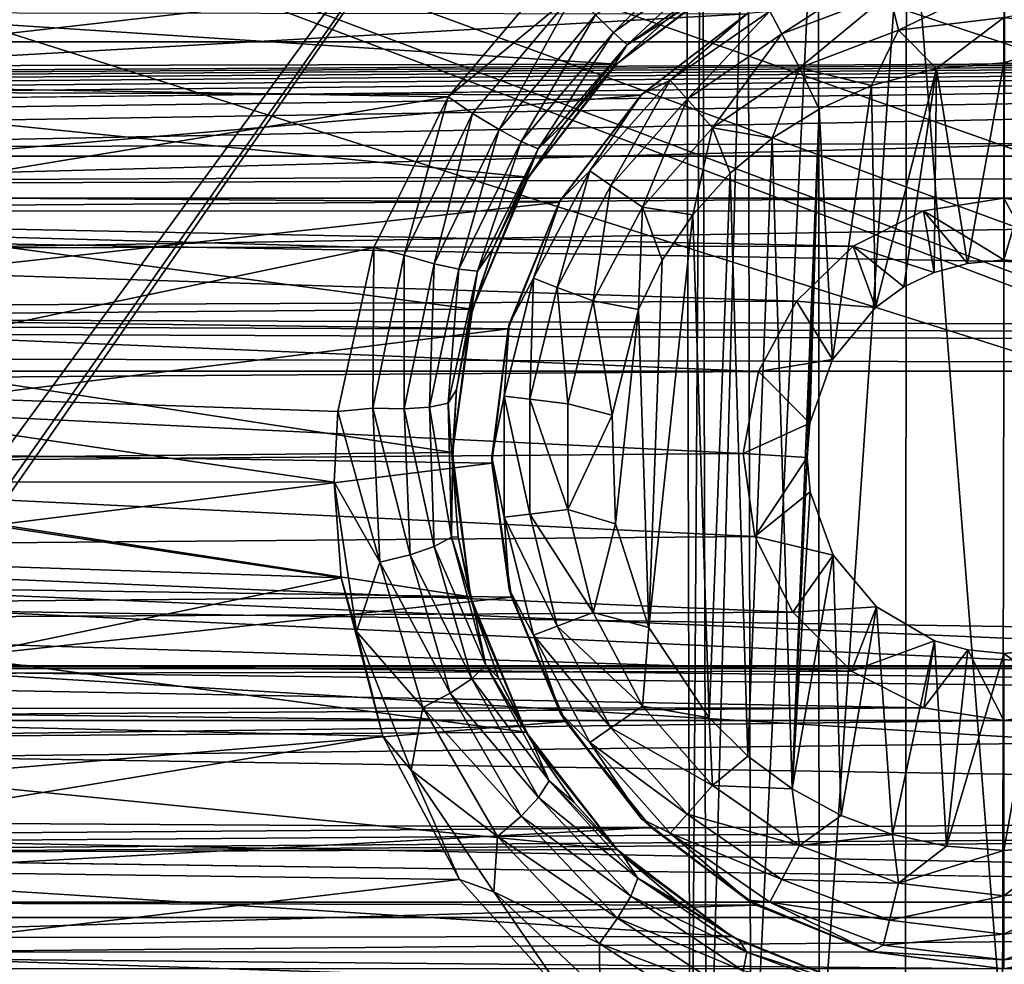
# Model space of a CAD drawing. Header units: metres. Extents: x -95 to 103, y -12 to 12.
# Tile 325 of 520: x -26.7 to -24.2, y -3.67 to -1.27. Entities that reach past the tile are written whole.
import ezdxf

# ---------------------------------------------------------------- set-up
doc = ezdxf.new("R2010")
doc.units = ezdxf.units.M
doc.layers.add('solid_P74500', color=7, linetype='CONTINUOUS')
doc.layers.add('solid_P74500_01', color=7, linetype='CONTINUOUS')

msp = doc.modelspace()

# ---------------------------------------------------------------- linework, layer by layer
at = {"layer": 'solid_P74500'}
for points in [[(-21.509121, -2.955877, 0.5), (-37.956421, 3.255723, 0.5), (-37.956421, 2.251903, 0.5)], [(-22.5, -1.545012, 0.5), (-22.5, 1.545012, 0.5), (-37.956421, 3.255723, 0.5)], [(-22.454512, -1.91126, 0.5), (-22.5, -1.545012, 0.5), (-37.956421, 3.255723, 0.5)], [(-22.322382, -2.252624, 0.5), (-22.454512, -1.91126, 0.5), (-37.956421, 3.255723, 0.5)], [(-22.111977, -2.551388, 0.5), (-22.322382, -2.252624, 0.5), (-37.956421, 3.255723, 0.5)], [(-21.835627, -2.790458, 0.5), (-22.111977, -2.551388, 0.5), (-37.956421, 3.255723, 0.5)], [(-21.509121, -2.955877, 0.5), (-21.835627, -2.790458, 0.5), (-37.956421, 3.255723, 0.5)], [(-21.509121, -2.955877, 0.5), (-37.956421, 2.251903, 0.5), (-37.956421, -2.251903, 0.5)], [(-94.018356, -1.947775, 12.347315), (89.300003, 0, 12.5), (-94.018356, 0, 12.5)], [(-25.006725, 0, -1.8), (-24.994944, -4.65, -1.8), (-28.55798, -5.118156, -1.8)], [(-25.006725, 0, -1.8), (-28.55798, -5.118156, -1.8), (-28.445156, -4.898603, -1.8)], [(-25.006725, 0, -1.8), (-28.445156, -4.898603, -1.8), (-28.405056, -4.65, -1.8)], [(-28.393276, 0, -1.8), (-25.006725, 0, -1.8), (-28.405056, -4.65, -1.8)], [(-24.965685, -0.253508, -1.8), (-24.994944, -4.65, -1.8), (-25.006725, 0, -1.8)], [(-24.965685, -0.253508, -1.8), (-24.954844, -4.401396, -1.8), (-24.994944, -4.65, -1.8)], [(-24.965685, -0.253508, -1.8), (-24.849257, -0.477996, -1.8), (-24.954844, -4.401396, -1.8)], [(-90.699997, -1.617044, 10.880484), (-13, -1.617046, 10.880494), (-13, -0.3, 10.995909)], [(-90.699997, -1.617044, 10.880484), (-13, -0.3, 10.995909), (-90.699997, -0.3, 10.995909)], [(-24.849257, -0.477996, -1.8), (-24.84202, -4.181844, -1.8), (-24.954844, -4.401396, -1.8)], [(-24.849257, -0.477996, -1.8), (-24.670538, -0.654936, -1.8), (-24.84202, -4.181844, -1.8)], [(-15, -0.5, -8.68562), (-85.675003, -1.327031, -8.597901), (-14.325, -1.326951, -8.597916)], [(-15, -0.5, -8.68562), (-85, -0.5, -8.68562), (-85.675003, -1.327031, -8.597901)], [(-24.670538, -0.654936, -1.8), (-24.668255, -4.007948, -1.8), (-24.84202, -4.181844, -1.8)], [(-24.670538, -0.654936, -1.8), (-24.446598, -0.767877, -1.8), (-24.668255, -4.007948, -1.8)], [(-8.2, -2.162539, 9.147798), (-90.699997, -2.162539, 9.147798), (-90.699997, -0.726812, 9.37156)], [(-8.2, -2.162539, 9.147798), (-90.699997, -0.726812, 9.37156), (-8.2, -0.726812, 9.37156)], [(-24.446598, -0.767877, -1.8), (-24.449167, -3.895406, -1.8), (-24.668255, -4.007948, -1.8)], [(-24.446598, -0.767877, -1.8), (-24.203108, -3.855084, -1.8), (-24.449167, -3.895406, -1.8)], [(-24.446598, -0.767877, -1.8), (-24.196846, -0.806697, -1.8), (-24.203108, -3.855084, -1.8)], [(-24.196846, -0.806697, -1.8), (-23.957003, -3.893337, -1.8), (-24.203108, -3.855084, -1.8)], [(-25.190903, -1.303362, -12.332295), (-25.236435, -1.258709, -12.39299), (-24.927807, -1.03776, -12.412992)], [(-24.895933, -1.092912, -12.352216), (-25.190903, -1.303362, -12.332295), (-24.927807, -1.03776, -12.412992)], [(-25.155926, -1.334144, -12.24754), (-25.190903, -1.303362, -12.332295), (-24.895933, -1.092912, -12.352216)], [(-24.871531, -1.132362, -12.267344), (-25.155926, -1.334144, -12.24754), (-24.895933, -1.092912, -12.352216)], [(-25.339701, -1.146616, -12.4473), (-27.814667, -1.429255, -12.41802), (-28.085049, -1.123883, -12.449373)], [(-25.339701, -1.146616, -12.4473), (-25.610275, -1.466333, -12.413697), (-27.814667, -1.429255, -12.41802)], [(-25.290995, -1.202149, -12.432616), (-25.610275, -1.466333, -12.413697), (-25.339701, -1.146616, -12.4473)], [(-24.871531, -1.132362, -12.267344), (-25.058298, -1.27396, -12.155999), (-25.155926, -1.334144, -12.24754)], [(-24.871531, -1.132362, -12.267344), (-24.905514, -1.170764, -12.165951), (-25.058298, -1.27396, -12.155999)], [(-24.79357, -1.249048, -12.814588), (-24.505667, -1.139861, -12.814588), (-24.763344, -1.306637, -12.912048)], [(-24.505667, -1.139861, -12.814588), (-24.490103, -1.203009, -12.912048), (-24.763344, -1.306637, -12.912048)], [(-25.182714, -1.38336, -11.416493), (-24.89571, -1.165409, -11.440796), (-28.498343, -1.168839, -11.440447)], [(-25.182714, -1.38336, -11.416493), (-28.498343, -1.168839, -11.440447), (-28.210138, -1.390416, -11.415636)], [(-24.905514, -1.170764, -12.165951), (-24.89571, -1.165409, -11.440796), (-25.182714, -1.38336, -11.416493)], [(-25.058298, -1.27396, -12.155999), (-24.905514, -1.170764, -12.165951), (-25.182714, -1.38336, -11.416493)], [(-24.490103, -1.203009, -12.912048), (-24.200001, -1.167785, -12.912048), (-24.466791, -1.297589, -12.977164)], [(-24.466791, -1.297589, -12.977164), (-24.200001, -1.167785, -12.912048), (-24.200001, -1.265195, -12.977164)], [(-25.290995, -1.202149, -12.432616), (-25.548603, -1.508744, -12.398873), (-25.610275, -1.466333, -12.413697)], [(-25.48122, -1.549275, -12.359361), (-25.548603, -1.508744, -12.398873), (-25.290995, -1.202149, -12.432616)], [(-25.236435, -1.258709, -12.39299), (-25.48122, -1.549275, -12.359361), (-25.290995, -1.202149, -12.432616)], [(-24.763344, -1.306637, -12.912048), (-24.490103, -1.203009, -12.912048), (-24.718075, -1.392889, -12.977164)], [(-24.490103, -1.203009, -12.912048), (-24.466791, -1.297589, -12.977164), (-24.718075, -1.392889, -12.977164)], [(-23.909899, -1.203009, -12.912048), (-23.93321, -1.297589, -12.977164), (-24.200001, -1.265195, -12.977164)], [(-25.046976, -1.423962, -12.814588), (-24.79357, -1.249048, -12.814588), (-25.003847, -1.472644, -12.912048)], [(-24.85, -1.254167, -12.7), (-24.79357, -1.249048, -12.814588), (-25.046976, -1.423962, -12.814588)], [(-24.79357, -1.249048, -12.814588), (-24.763344, -1.306637, -12.912048), (-25.003847, -1.472644, -12.912048)], [(-24.852089, -1.25561, -9.820053), (-28.291304, -1.450814, -9.793117), (-28.557013, -1.250405, -9.820717)], [(-24.852089, -1.25561, -9.820053), (-25.120081, -1.462097, -9.791439), (-28.291304, -1.450814, -9.793117)], [(-25.425049, -1.579799, -12.298841), (-25.48122, -1.549275, -12.359361), (-25.236435, -1.258709, -12.39299)], [(-25.190903, -1.303362, -12.332295), (-25.425049, -1.579799, -12.298841), (-25.236435, -1.258709, -12.39299)], [(-25.195925, -1.396061, -12.142079), (-25.058298, -1.27396, -12.155999), (-25.182714, -1.38336, -11.416493)], [(-25.155926, -1.334144, -12.24754), (-25.058298, -1.27396, -12.155999), (-25.195925, -1.396061, -12.142079)], [(-25.119238, -1.460761, -12.7), (-25.120081, -1.462097, -9.791439), (-24.852089, -1.25561, -9.820053)], [(-25.119238, -1.460761, -12.7), (-24.852089, -1.25561, -9.820053), (-24.85, -1.254167, -12.7)], [(-25.119238, -1.460761, -12.7), (-24.85, -1.254167, -12.7), (-25.046976, -1.423962, -12.814588)], [(-24.466791, -1.297589, -12.977164), (-24.200001, -1.265195, -12.977164), (-24.370331, -1.394617, -13)], [(-24.200001, -1.265195, -12.977164), (-24.200001, -1.38, -13), (-24.370331, -1.394617, -13)], [(-24.200001, -1.265195, -12.977164), (-23.93321, -1.297589, -12.977164), (-24.200001, -1.38, -13)], [(-24.718075, -1.392889, -12.977164), (-24.466791, -1.297589, -12.977164), (-24.535685, -1.438026, -13)], [(-24.466791, -1.297589, -12.977164), (-24.370331, -1.394617, -13), (-24.535685, -1.438026, -13)], [(-23.93321, -1.297589, -12.977164), (-24.054956, -1.39136, -13), (-24.200001, -1.38, -13)], [(-25.381987, -1.598689, -12.214334), (-25.425049, -1.579799, -12.298841), (-25.190903, -1.303362, -12.332295)], [(-25.155926, -1.334144, -12.24754), (-25.381987, -1.598689, -12.214334), (-25.190903, -1.303362, -12.332295)], [(-25.003847, -1.472644, -12.912048), (-24.763344, -1.306637, -12.912048), (-24.939253, -1.545556, -12.977164)], [(-24.763344, -1.306637, -12.912048), (-24.718075, -1.392889, -12.977164), (-24.939253, -1.545556, -12.977164)], [(-84.199997, -1.723817, -8.527512), (-14.325, -1.326951, -8.597916), (-85.675003, -1.327031, -8.597901)], [(-84.199997, -1.723817, -8.527512), (-79.199997, -1.723817, -8.527512), (-14.325, -1.326951, -8.597916)], [(-79.199997, -1.723817, -8.527512), (-74.199997, -1.723817, -8.527512), (-14.325, -1.326951, -8.597916)], [(-74.199997, -1.723817, -8.527512), (-69.199997, -1.723817, -8.527512), (-14.325, -1.326951, -8.597916)], [(-69.199997, -1.723817, -8.527512), (-64.199997, -1.723817, -8.527512), (-14.325, -1.326951, -8.597916)], [(-64.199997, -1.723817, -8.527512), (-59.200001, -1.723817, -8.527512), (-14.325, -1.326951, -8.597916)], [(-59.200001, -1.723817, -8.527512), (-54.200001, -1.723817, -8.527512), (-14.325, -1.326951, -8.597916)], [(-54.200001, -1.723817, -8.527512), (-49.200001, -1.723817, -8.527512), (-14.325, -1.326951, -8.597916)], [(-49.200001, -1.723817, -8.527512), (-44.200001, -1.723817, -8.527512), (-14.325, -1.326951, -8.597916)], [(-44.200001, -1.723817, -8.527512), (-39.200001, -1.723817, -8.527512), (-14.325, -1.326951, -8.597916)], [(-39.200001, -1.723817, -8.527512), (-34.200001, -1.723817, -8.527512), (-14.325, -1.326951, -8.597916)], [(-34.200001, -1.723817, -8.527512), (-29.200001, -1.723817, -8.527512), (-14.325, -1.326951, -8.597916)], [(-24.200001, -1.723817, -8.527512), (-14.325, -1.326951, -8.597916), (-29.200001, -1.723817, -8.527512)], [(-25.155926, -1.334144, -12.24754), (-25.316141, -1.534879, -12.124618), (-25.381987, -1.598689, -12.214334)], [(-25.155926, -1.334144, -12.24754), (-25.195925, -1.396061, -12.142079), (-25.316141, -1.534879, -12.124618)], [(-24.200001, -1.723817, -8.527512), (-19.200001, -1.723817, -8.527512), (-14.325, -1.326951, -8.597916)], [(-25.406647, -1.6701, -11.378082), (-25.182714, -1.38336, -11.416493), (-28.210138, -1.390416, -11.415636)], [(-25.406647, -1.6701, -11.378082), (-28.210138, -1.390416, -11.415636), (-27.986534, -1.68181, -11.376358)], [(-25.195925, -1.396061, -12.142079), (-25.182714, -1.38336, -11.416493), (-25.406647, -1.6701, -11.378082)], [(-25.316141, -1.534879, -12.124618), (-25.195925, -1.396061, -12.142079), (-25.406647, -1.6701, -11.378082)], [(-24.939253, -1.545556, -12.977164), (-24.718075, -1.392889, -12.977164), (-24.788027, -1.571459, -13)], [(-24.718075, -1.392889, -12.977164), (-24.668499, -1.497416, -13), (-24.788027, -1.571459, -13)], [(-24.718075, -1.392889, -12.977164), (-24.535685, -1.438026, -13), (-24.668499, -1.497416, -13)], [(-24.535685, -1.438026, -13), (-24.370331, -1.394617, -13), (-24.525322, -2.000879, -13)], [(-24.370331, -1.394617, -13), (-24.453802, -1.949256, -13), (-24.525322, -2.000879, -13)], [(-24.370331, -1.394617, -13), (-24.376312, -1.912484, -13), (-24.453802, -1.949256, -13)], [(-24.370331, -1.394617, -13), (-24.291828, -1.889518, -13), (-24.376312, -1.912484, -13)], [(-24.370331, -1.394617, -13), (-24.200001, -1.38, -13), (-24.291828, -1.889518, -13)], [(-24.200001, -1.38, -13), (-24.200001, -1.88, -13), (-24.291828, -1.889518, -13)], [(-24.200001, -1.38, -13), (-24.054956, -1.39136, -13), (-24.200001, -1.88, -13)], [(-24.054956, -1.39136, -13), (-24.108688, -1.889473, -13), (-24.200001, -1.88, -13)], [(-25.25116, -1.654437, -12.814588), (-25.046976, -1.423962, -12.814588), (-25.197634, -1.691383, -12.912048)], [(-25.119238, -1.460761, -12.7), (-25.046976, -1.423962, -12.814588), (-25.25116, -1.654437, -12.814588)], [(-25.046976, -1.423962, -12.814588), (-25.003847, -1.472644, -12.912048), (-25.197634, -1.691383, -12.912048)], [(-25.610275, -1.466333, -12.413697), (-27.619183, -1.798082, -12.37), (-27.814667, -1.429255, -12.41802)], [(-24.668499, -1.497416, -13), (-24.535685, -1.438026, -13), (-24.634665, -2.133235, -13)], [(-24.535685, -1.438026, -13), (-24.525322, -2.000879, -13), (-24.634665, -2.133235, -13)], [(-25.120081, -1.462097, -9.791439), (-28.083183, -1.714678, -9.750379), (-28.291304, -1.450814, -9.793117)], [(-25.120081, -1.462097, -9.791439), (-25.328276, -1.734278, -9.746911), (-28.083183, -1.714678, -9.750379)], [(-25.610275, -1.466333, -12.413697), (-25.799236, -1.848754, -12.362529), (-27.619183, -1.798082, -12.37)], [(-25.722137, -1.868475, -12.348531), (-25.799236, -1.848754, -12.362529), (-25.610275, -1.466333, -12.413697)], [(-25.548603, -1.508744, -12.398873), (-25.722137, -1.868475, -12.348531), (-25.610275, -1.466333, -12.413697)], [(-25.325832, -1.73, -12.7), (-25.328276, -1.734278, -9.746911), (-25.120081, -1.462097, -9.791439)], [(-25.325832, -1.73, -12.7), (-25.120081, -1.462097, -9.791439), (-25.119238, -1.460761, -12.7)], [(-25.325832, -1.73, -12.7), (-25.119238, -1.460761, -12.7), (-25.25116, -1.654437, -12.814588)], [(-25.197634, -1.691383, -12.912048), (-25.003847, -1.472644, -12.912048), (-25.117466, -1.746719, -12.977164)], [(-25.003847, -1.472644, -12.912048), (-24.939253, -1.545556, -12.977164), (-25.117466, -1.746719, -12.977164)], [(-24.736984, -3.223215, -13), (-24.788027, -1.571459, -13), (-24.668499, -1.497416, -13)], [(-24.736984, -3.223215, -13), (-24.668499, -1.497416, -13), (-24.69928, -2.382048, -13)], [(-24.668499, -1.497416, -13), (-24.692488, -2.29461, -13), (-24.69928, -2.382048, -13)], [(-24.668499, -1.497416, -13), (-24.634665, -2.133235, -13), (-24.692488, -2.29461, -13)], [(-25.646452, -1.890138, -12.30921), (-25.722137, -1.868475, -12.348531), (-25.548603, -1.508744, -12.398873)], [(-25.48122, -1.549275, -12.359361), (-25.646452, -1.890138, -12.30921), (-25.548603, -1.508744, -12.398873)], [(-25.583755, -1.903963, -12.248988), (-25.646452, -1.890138, -12.30921), (-25.48122, -1.549275, -12.359361)], [(-25.425049, -1.579799, -12.298841), (-25.583755, -1.903963, -12.248988), (-25.48122, -1.549275, -12.359361)], [(-25.417147, -1.688223, -12.102405), (-25.316141, -1.534879, -12.124618), (-25.406647, -1.6701, -11.378082)], [(-25.381987, -1.598689, -12.214334), (-25.316141, -1.534879, -12.124618), (-25.417147, -1.688223, -12.102405)], [(-25.117466, -1.746719, -12.977164), (-24.939253, -1.545556, -12.977164), (-24.98888, -1.76597, -13)], [(-24.939253, -1.545556, -12.977164), (-24.894634, -1.660704, -13), (-24.98888, -1.76597, -13)], [(-24.939253, -1.545556, -12.977164), (-24.788027, -1.571459, -13), (-24.894634, -1.660704, -13)], [(-24.849243, -3.140564, -13), (-24.894634, -1.660704, -13), (-24.788027, -1.571459, -13)], [(-24.736984, -3.223215, -13), (-24.849243, -3.140564, -13), (-24.788027, -1.571459, -13)], [(-25.536238, -1.908709, -12.164902), (-25.583755, -1.903963, -12.248988), (-25.425049, -1.579799, -12.298841)], [(-25.381987, -1.598689, -12.214334), (-25.536238, -1.908709, -12.164902), (-25.425049, -1.579799, -12.298841)], [(-25.381987, -1.598689, -12.214334), (-25.497112, -1.853215, -12.075004), (-25.536238, -1.908709, -12.164902)], [(-25.381987, -1.598689, -12.214334), (-25.417147, -1.688223, -12.102405), (-25.497112, -1.853215, -12.075004)], [(-90.699997, -1.617044, 10.880484), (-90.699997, -2.910733, 10.607904), (-13, -1.617046, 10.880494)], [(-90.699997, -2.910733, 10.607904), (-13, -2.910733, 10.607904), (-13, -1.617046, 10.880494)], [(-25.548954, -2.005872, -11.323713), (-25.406647, -1.6701, -11.378082), (-27.986534, -1.68181, -11.376358)], [(-25.417147, -1.688223, -12.102405), (-25.406647, -1.6701, -11.378082), (-25.548954, -2.005872, -11.323713)], [(-25.394253, -1.92708, -12.814588), (-25.25116, -1.654437, -12.814588), (-25.333441, -1.950143, -12.912048)], [(-25.325832, -1.73, -12.7), (-25.25116, -1.654437, -12.814588), (-25.394253, -1.92708, -12.814588)], [(-25.25116, -1.654437, -12.814588), (-25.197634, -1.691383, -12.912048), (-25.333441, -1.950143, -12.912048)], [(-24.948107, -3.04319, -13), (-24.98888, -1.76597, -13), (-24.894634, -1.660704, -13)], [(-24.849243, -3.140564, -13), (-24.948107, -3.04319, -13), (-24.894634, -1.660704, -13)], [(-25.548954, -2.005872, -11.323713), (-27.986534, -1.68181, -11.376358), (-27.846163, -2.025086, -11.320292)], [(-25.497112, -1.853215, -12.075004), (-25.417147, -1.688223, -12.102405), (-25.548954, -2.005872, -11.323713)], [(-25.333441, -1.950143, -12.912048), (-25.197634, -1.691383, -12.912048), (-25.242361, -1.984685, -12.977164)], [(-25.197634, -1.691383, -12.912048), (-25.117466, -1.746719, -12.977164), (-25.242361, -1.984685, -12.977164)], [(-24.200001, -1.723817, -8.527512), (-29.200001, -1.723817, -8.527512), (-28.9928, -1.757161, -8.520703)], [(-24.403357, -1.756095, -8.520923), (-24.200001, -1.723817, -8.527512), (-28.9928, -1.757161, -8.520703)], [(-25.328276, -1.734278, -9.746911), (-27.949829, -2.023391, -9.691021), (-28.083183, -1.714678, -9.750379)], [(-24.200001, -1.88, -13), (-24.200001, -1.723817, -8.527512), (-24.403357, -1.756095, -8.520923)], [(-24.200001, -1.723817, -8.527512), (-23.9928, -1.757161, -8.520703), (-19.200001, -1.723817, -8.527512)], [(-24.108688, -1.889473, -13), (-23.9928, -1.757161, -8.520703), (-24.200001, -1.723817, -8.527512)], [(-24.200001, -1.88, -13), (-24.108688, -1.889473, -13), (-24.200001, -1.723817, -8.527512)], [(-25.328276, -1.734278, -9.746911), (-25.458294, -2.055073, -9.684352), (-27.949829, -2.023391, -9.691021)], [(-25.455704, -2.043535, -12.7), (-25.458294, -2.055073, -9.684352), (-25.328276, -1.734278, -9.746911)], [(-25.455704, -2.043535, -12.7), (-25.328276, -1.734278, -9.746911), (-25.325832, -1.73, -12.7)], [(-25.455704, -2.043535, -12.7), (-25.325832, -1.73, -12.7), (-25.394253, -1.92708, -12.814588)], [(-25.242361, -1.984685, -12.977164), (-25.117466, -1.746719, -12.977164), (-25.127321, -2.00642, -13)], [(-25.117466, -1.746719, -12.977164), (-25.066879, -1.881509, -13), (-25.127321, -2.00642, -13)], [(-25.117466, -1.746719, -12.977164), (-24.98888, -1.76597, -13), (-25.066879, -1.881509, -13)], [(-24.582502, -1.845929, -8.501914), (-24.403357, -1.756095, -8.520923), (-28.9928, -1.757161, -8.520703)], [(-24.582502, -1.845929, -8.501914), (-28.9928, -1.757161, -8.520703), (-28.807367, -1.853611, -8.500242)], [(-25.101099, -2.813346, -13), (-25.066879, -1.881509, -13), (-24.98888, -1.76597, -13)], [(-24.948107, -3.04319, -13), (-25.101099, -2.813346, -13), (-24.98888, -1.76597, -13)], [(-24.376312, -1.912484, -13), (-24.403357, -1.756095, -8.520923), (-24.582502, -1.845929, -8.501914)], [(-24.291828, -1.889518, -13), (-24.200001, -1.88, -13), (-24.403357, -1.756095, -8.520923)], [(-24.376312, -1.912484, -13), (-24.291828, -1.889518, -13), (-24.403357, -1.756095, -8.520923)], [(-17, -2.917726, 11.123708), (-90.699997, -2.917726, 11.123708), (-92.5, -1.797398, 11.358476)], [(-25.799236, -1.848754, -12.362529), (-27.515591, -2.208822, -12.303296), (-27.619183, -1.798082, -12.37)], [(-24.726404, -1.985125, -8.470494), (-24.582502, -1.845929, -8.501914), (-28.807367, -1.853611, -8.500242)], [(-25.799236, -1.848754, -12.362529), (-25.890749, -2.265586, -12.292971), (-27.515591, -2.208822, -12.303296)], [(-25.801437, -2.256752, -12.280845), (-25.890749, -2.265586, -12.292971), (-25.799236, -1.848754, -12.362529)], [(-25.722137, -1.868475, -12.348531), (-25.801437, -2.256752, -12.280845), (-25.799236, -1.848754, -12.362529)], [(-24.525322, -2.000879, -13), (-24.582502, -1.845929, -8.501914), (-24.726404, -1.985125, -8.470494)], [(-24.453802, -1.949256, -13), (-24.376312, -1.912484, -13), (-24.582502, -1.845929, -8.501914)], [(-24.525322, -2.000879, -13), (-24.453802, -1.949256, -13), (-24.582502, -1.845929, -8.501914)], [(-24.726404, -1.985125, -8.470494), (-28.807367, -1.853611, -8.500242), (-28.660755, -2.0028, -8.466332)], [(-25.722597, -2.258195, -12.241779), (-25.801437, -2.256752, -12.280845), (-25.722137, -1.868475, -12.348531)], [(-25.646452, -1.890138, -12.30921), (-25.722597, -2.258195, -12.241779), (-25.722137, -1.868475, -12.348531)], [(-25.554874, -2.027416, -12.042666), (-25.497112, -1.853215, -12.075004), (-25.548954, -2.005872, -11.323713)], [(-25.536238, -1.908709, -12.164902), (-25.497112, -1.853215, -12.075004), (-25.554874, -2.027416, -12.042666)], [(-25.658144, -2.254272, -12.181951), (-25.722597, -2.258195, -12.241779), (-25.646452, -1.890138, -12.30921)], [(-25.583755, -1.903963, -12.248988), (-25.658144, -2.254272, -12.181951), (-25.646452, -1.890138, -12.30921)], [(-25.101099, -2.813346, -13), (-25.127321, -2.00642, -13), (-25.066879, -1.881509, -13)], [(-25.610487, -2.244181, -12.098416), (-25.658144, -2.254272, -12.181951), (-25.583755, -1.903963, -12.248988)], [(-25.536238, -1.908709, -12.164902), (-25.610487, -2.244181, -12.098416), (-25.583755, -1.903963, -12.248988)], [(-25.536238, -1.908709, -12.164902), (-25.589546, -2.209238, -12.004983), (-25.610487, -2.244181, -12.098416)], [(-25.536238, -1.908709, -12.164902), (-25.554874, -2.027416, -12.042666), (-25.589546, -2.209238, -12.004983)], [(-25.467941, -2.226044, -12.814588), (-25.394253, -1.92708, -12.814588), (-25.403378, -2.233884, -12.912048)], [(-25.455704, -2.043535, -12.7), (-25.394253, -1.92708, -12.814588), (-25.467941, -2.226044, -12.814588)], [(-25.394253, -1.92708, -12.814588), (-25.333441, -1.950143, -12.912048), (-25.403378, -2.233884, -12.912048)], [(-25.403378, -2.233884, -12.912048), (-25.333441, -1.950143, -12.912048), (-25.306677, -2.245625, -12.977164)], [(-25.333441, -1.950143, -12.912048), (-25.242361, -1.984685, -12.977164), (-25.306677, -2.245625, -12.977164)], [(-24.822985, -2.164172, -8.426527), (-24.726404, -1.985125, -8.470494), (-28.660755, -2.0028, -8.466332)], [(-25.306677, -2.245625, -12.977164), (-25.242361, -1.984685, -12.977164), (-25.194281, -2.274285, -13)], [(-25.242361, -1.984685, -12.977164), (-25.127321, -2.00642, -13), (-25.194281, -2.274285, -13)], [(-24.634665, -2.133235, -13), (-24.726404, -1.985125, -8.470494), (-24.822985, -2.164172, -8.426527)], [(-24.634665, -2.133235, -13), (-24.525322, -2.000879, -13), (-24.726404, -1.985125, -8.470494)], [(-24.822985, -2.164172, -8.426527), (-28.660755, -2.0028, -8.466332), (-28.568012, -2.190957, -8.419602)], [(-25.458294, -2.055073, -9.684352), (-27.901043, -2.360147, -9.614557), (-27.949829, -2.023391, -9.691021)], [(-25.59923, -2.369275, -11.25329), (-25.548954, -2.005872, -11.323713), (-27.846163, -2.025086, -11.320292)], [(-25.554874, -2.027416, -12.042666), (-25.548954, -2.005872, -11.323713), (-25.59923, -2.369275, -11.25329)], [(-25.185358, -2.550327, -13), (-25.194281, -2.274285, -13), (-25.127321, -2.00642, -13)], [(-25.101099, -2.813346, -13), (-25.185358, -2.550327, -13), (-25.127321, -2.00642, -13)], [(-25.59923, -2.369275, -11.25329), (-27.846163, -2.025086, -11.320292), (-27.800606, -2.391351, -11.248619)], [(-25.589546, -2.209238, -12.004983), (-25.554874, -2.027416, -12.042666), (-25.59923, -2.369275, -11.25329)], [(-25.5, -2.38, -12.7), (-25.458294, -2.055073, -9.684352), (-25.455704, -2.043535, -12.7)], [(-25.5, -2.38, -12.7), (-25.455704, -2.043535, -12.7), (-25.467941, -2.226044, -12.814588)], [(-25.458294, -2.055073, -9.684352), (-25.499374, -2.396642, -9.605525), (-27.901043, -2.360147, -9.614557)], [(-25.5, -2.38, -12.7), (-25.499374, -2.396642, -9.605525), (-25.458294, -2.055073, -9.684352)], [(-24.692488, -2.29461, -13), (-24.634665, -2.133235, -13), (-24.822985, -2.164172, -8.426527)], [(-16.67, -3.55, 8.703878), (-90.699997, -3.55, 8.703878), (-90.699997, -2.162539, 9.147798)], [(-16.67, -3.301332, 8.801205), (-16.67, -3.55, 8.703878), (-90.699997, -2.162539, 9.147798)], [(-16.67, -3.301332, 8.801205), (-90.699997, -2.162539, 9.147798), (-16.67, -3.05, 8.891428)], [(-14.67, -3.05, 8.891428), (-16.67, -3.05, 8.891428), (-90.699997, -2.162539, 9.147798)], [(-8.2, -2.162539, 9.147798), (-14.67, -3.05, 8.891428), (-90.699997, -2.162539, 9.147798)], [(-24.861526, -2.371784, -8.370462), (-24.822985, -2.164172, -8.426527), (-28.568012, -2.190957, -8.419602)], [(-24.692488, -2.29461, -13), (-24.822985, -2.164172, -8.426527), (-24.861526, -2.371784, -8.370462)], [(-24.861526, -2.371784, -8.370462), (-28.568012, -2.190957, -8.419602), (-28.538437, -2.402006, -8.36184)], [(-25.899744, -2.4446, -12.258627), (-27.50016, -2.444274, -12.258692), (-27.515591, -2.208822, -12.303296)], [(-25.890749, -2.265586, -12.292971), (-25.899744, -2.4446, -12.258627), (-27.515591, -2.208822, -12.303296)], [(-25.610487, -2.244181, -12.098416), (-25.589546, -2.209238, -12.004983), (-25.599909, -2.396032, -11.96127)], [(-25.599909, -2.396032, -11.96127), (-25.589546, -2.209238, -12.004983), (-25.59923, -2.369275, -11.25329)], [(-25.610487, -2.244181, -12.098416), (-25.602226, -2.584174, -12.016716), (-25.658144, -2.254272, -12.181951)], [(-25.610487, -2.244181, -12.098416), (-25.599909, -2.396032, -11.96127), (-25.602226, -2.584174, -12.016716)], [(-25.5, -2.38, -12.7), (-25.467941, -2.226044, -12.814588), (-25.467941, -2.533956, -12.814588)], [(-25.467941, -2.226044, -12.814588), (-25.403378, -2.233884, -12.912048), (-25.403378, -2.526116, -12.912048)], [(-25.467941, -2.533956, -12.814588), (-25.467941, -2.226044, -12.814588), (-25.403378, -2.526116, -12.912048)], [(-25.403378, -2.233884, -12.912048), (-25.306677, -2.245625, -12.977164), (-25.306677, -2.514375, -12.977164)], [(-25.403378, -2.526116, -12.912048), (-25.403378, -2.233884, -12.912048), (-25.306677, -2.514375, -12.977164)], [(-25.306677, -2.514375, -12.977164), (-25.306677, -2.245625, -12.977164), (-25.194281, -2.274285, -13)], [(-37.956421, -2.251903, 0.5), (-37.956421, -3.255723, 0.5), (-16.67, -3.55, 0.5)], [(-21.149256, -3.037568, 0.5), (-37.956421, -2.251903, 0.5), (-16.67, -3.55, 0.5)], [(-21.509121, -2.955877, 0.5), (-37.956421, -2.251903, 0.5), (-21.149256, -3.037568, 0.5)], [(-25.784002, -2.647419, -12.197944), (-25.899744, -2.4446, -12.258627), (-25.890749, -2.265586, -12.292971)], [(-25.801437, -2.256752, -12.280845), (-25.784002, -2.647419, -12.197944), (-25.890749, -2.265586, -12.292971)], [(-25.707226, -2.628935, -12.159133), (-25.784002, -2.647419, -12.197944), (-25.801437, -2.256752, -12.280845)], [(-25.722597, -2.258195, -12.241779), (-25.707226, -2.628935, -12.159133), (-25.801437, -2.256752, -12.280845)], [(-25.658144, -2.254272, -12.181951), (-25.645784, -2.607955, -12.099697), (-25.722597, -2.258195, -12.241779)], [(-25.645784, -2.607955, -12.099697), (-25.707226, -2.628935, -12.159133), (-25.722597, -2.258195, -12.241779)], [(-25.602226, -2.584174, -12.016716), (-25.645784, -2.607955, -12.099697), (-25.658144, -2.254272, -12.181951)], [(-25.306677, -2.514375, -12.977164), (-25.194281, -2.274285, -13), (-25.185358, -2.550327, -13)], [(-24.69928, -2.382048, -13), (-24.692488, -2.29461, -13), (-24.861526, -2.371784, -8.370462)], [(-24.832134, -2.582519, -8.307863), (-24.861526, -2.371784, -8.370462), (-28.538437, -2.402006, -8.36184)], [(-25.499374, -2.396642, -9.605525), (-27.940207, -2.700332, -9.524611), (-27.901043, -2.360147, -9.614557)], [(-25.553787, -2.735547, -11.169906), (-25.59923, -2.369275, -11.25329), (-27.800606, -2.391351, -11.248619)], [(-25.599909, -2.396032, -11.96127), (-25.59923, -2.369275, -11.25329), (-25.553787, -2.735547, -11.169906)], [(-24.69928, -2.382048, -13), (-24.861526, -2.371784, -8.370462), (-24.832134, -2.582519, -8.307863)], [(-25.499374, -2.396642, -9.605525), (-25.44998, -2.736265, -9.51435), (-27.940207, -2.700332, -9.524611)], [(-25.553787, -2.735547, -11.169906), (-27.800606, -2.391351, -11.248619), (-27.851887, -2.756503, -11.164752)], [(-25.602226, -2.584174, -12.016716), (-25.599909, -2.396032, -11.96127), (-25.585194, -2.583069, -11.913528)], [(-25.585194, -2.583069, -11.913528), (-25.599909, -2.396032, -11.96127), (-25.553787, -2.735547, -11.169906)], [(-25.455704, -2.716465, -12.7), (-25.499374, -2.396642, -9.605525), (-25.5, -2.38, -12.7)], [(-25.455704, -2.716465, -12.7), (-25.5, -2.38, -12.7), (-25.467941, -2.533956, -12.814588)], [(-25.455704, -2.716465, -12.7), (-25.44998, -2.736265, -9.51435), (-25.499374, -2.396642, -9.605525)], [(-24.691769, -2.469405, -13), (-24.69928, -2.382048, -13), (-24.832134, -2.582519, -8.307863)], [(-24.736984, -3.223215, -13), (-24.69928, -2.382048, -13), (-24.691769, -2.469405, -13)], [(-24.832134, -2.582519, -8.307863), (-28.538437, -2.402006, -8.36184), (-28.578682, -2.613603, -8.298137)], [(-25.882362, -2.687148, -12.207753), (-27.511219, -2.63359, -12.219419), (-27.50016, -2.444274, -12.258692)], [(-25.899744, -2.4446, -12.258627), (-25.882362, -2.687148, -12.207753), (-27.50016, -2.444274, -12.258692)], [(-25.843241, -2.823382, -12.176609), (-25.882362, -2.687148, -12.207753), (-25.899744, -2.4446, -12.258627)], [(-25.784002, -2.647419, -12.197944), (-25.843241, -2.823382, -12.176609), (-25.899744, -2.4446, -12.258627)], [(89.300003, -2.500021, 12.247444), (89.300003, -2.45, 12.257548), (-94.018356, -3.847966, 11.892988)], [(-24.632658, -2.63014, -13), (-24.691769, -2.469405, -13), (-24.832134, -2.582519, -8.307863)], [(-24.736984, -3.223215, -13), (-24.691769, -2.469405, -13), (-24.632658, -2.63014, -13)], [(89.300003, -2.55, 12.237136), (89.300003, -2.500021, 12.247444), (-94.018356, -3.847966, 11.892988)], [(-25.403378, -2.526116, -12.912048), (-25.306677, -2.514375, -12.977164), (-25.242361, -2.775315, -12.977164)], [(-25.242361, -2.775315, -12.977164), (-25.306677, -2.514375, -12.977164), (-25.185358, -2.550327, -13)], [(-25.467941, -2.533956, -12.814588), (-25.403378, -2.526116, -12.912048), (-25.333441, -2.809857, -12.912048)], [(-25.394253, -2.832921, -12.814588), (-25.467941, -2.533956, -12.814588), (-25.333441, -2.809857, -12.912048)], [(-25.455704, -2.716465, -12.7), (-25.467941, -2.533956, -12.814588), (-25.394253, -2.832921, -12.814588)], [(-25.333441, -2.809857, -12.912048), (-25.403378, -2.526116, -12.912048), (-25.242361, -2.775315, -12.977164)], [(92.5, -2.55, 12.237136), (89.300003, -2.55, 12.237136), (-94.018356, -3.847966, 11.892988)], [(92.5, -4.414677, 11.694401), (92.5, -2.55, 12.237136), (-94.018356, -3.847966, 11.892988)], [(-25.242361, -2.775315, -12.977164), (-25.185358, -2.550327, -13), (-25.101099, -2.813346, -13)], [(-24.735502, -2.774547, -8.245719), (-24.832134, -2.582519, -8.307863), (-28.578682, -2.613603, -8.298137)], [(-25.602226, -2.584174, -12.016716), (-25.514482, -2.909326, -11.92462), (-25.645784, -2.607955, -12.099697)], [(-25.602226, -2.584174, -12.016716), (-25.585194, -2.583069, -11.913528), (-25.545763, -2.765902, -11.863027)], [(-25.602226, -2.584174, -12.016716), (-25.545763, -2.765902, -11.863027), (-25.514482, -2.909326, -11.92462)], [(-25.545763, -2.765902, -11.863027), (-25.585194, -2.583069, -11.913528), (-25.553787, -2.735547, -11.169906)], [(-24.632658, -2.63014, -13), (-24.832134, -2.582519, -8.307863), (-24.735502, -2.774547, -8.245719)], [(-24.735502, -2.774547, -8.245719), (-28.578682, -2.613603, -8.298137), (-28.680796, -2.796605, -8.238264)], [(-25.645784, -2.607955, -12.099697), (-25.550688, -2.944107, -12.007248), (-25.707226, -2.628935, -12.159133)], [(-25.514482, -2.909326, -11.92462), (-25.550688, -2.944107, -12.007248), (-25.645784, -2.607955, -12.099697)], [(-25.882362, -2.687148, -12.207753), (-27.607012, -3.046415, -12.123092), (-27.511219, -2.63359, -12.219419)], [(-25.784002, -2.647419, -12.197944), (-25.675121, -3.016618, -12.105084), (-25.843241, -2.823382, -12.176609)], [(-25.707226, -2.628935, -12.159133), (-25.605091, -2.979955, -12.066435), (-25.784002, -2.647419, -12.197944)], [(-25.605091, -2.979955, -12.066435), (-25.675121, -3.016618, -12.105084), (-25.784002, -2.647419, -12.197944)], [(-25.550688, -2.944107, -12.007248), (-25.605091, -2.979955, -12.066435), (-25.707226, -2.628935, -12.159133)], [(-24.612871, -3.290737, -13), (-24.736984, -3.223215, -13), (-24.632658, -2.63014, -13)], [(-24.523325, -2.760992, -13), (-24.632658, -2.63014, -13), (-24.735502, -2.774547, -8.245719)], [(-24.612871, -3.290737, -13), (-24.632658, -2.63014, -13), (-24.523325, -2.760992, -13)], [(-25.882362, -2.687148, -12.207753), (-25.776768, -3.089321, -12.112229), (-27.607012, -3.046415, -12.123092)], [(-25.843241, -2.823382, -12.176609), (-25.776768, -3.089321, -12.112229), (-25.882362, -2.687148, -12.207753)], [(-25.44998, -2.736265, -9.51435), (-28.068119, -3.019568, -9.428267), (-27.940207, -2.700332, -9.524611)], [(-25.325832, -3.03, -12.7), (-25.44998, -2.736265, -9.51435), (-25.455704, -2.716465, -12.7)], [(-25.325832, -3.03, -12.7), (-25.455704, -2.716465, -12.7), (-25.394253, -2.832921, -12.814588)], [(-25.44998, -2.736265, -9.51435), (-25.312622, -3.052197, -9.417754), (-28.068119, -3.019568, -9.428267)], [(-25.412619, -3.07956, -11.079996), (-25.553787, -2.735547, -11.169906), (-27.851887, -2.756503, -11.164752)], [(-25.545763, -2.765902, -11.863027), (-25.553787, -2.735547, -11.169906), (-25.412619, -3.07956, -11.079996)], [(-25.325832, -3.03, -12.7), (-25.312622, -3.052197, -9.417754), (-25.44998, -2.736265, -9.51435)], [(-24.58625, -2.924519, -8.193728), (-24.735502, -2.774547, -8.245719), (-28.680796, -2.796605, -8.238264)], [(-25.412619, -3.07956, -11.079996), (-27.851887, -2.756503, -11.164752), (-27.997721, -3.097138, -11.075095)], [(-25.482365, -2.941731, -11.808992), (-25.545763, -2.765902, -11.863027), (-25.412619, -3.07956, -11.079996)], [(-25.514482, -2.909326, -11.92462), (-25.545763, -2.765902, -11.863027), (-25.482365, -2.941731, -11.808992)], [(-24.523325, -2.760992, -13), (-24.735502, -2.774547, -8.245719), (-24.58625, -2.924519, -8.193728)], [(-24.482491, -3.339016, -13), (-24.612871, -3.290737, -13), (-24.523325, -2.760992, -13)], [(-24.375315, -2.847855, -13), (-24.523325, -2.760992, -13), (-24.58625, -2.924519, -8.193728)], [(-24.482491, -3.339016, -13), (-24.523325, -2.760992, -13), (-24.375315, -2.847855, -13)], [(-24.58625, -2.924519, -8.193728), (-28.680796, -2.796605, -8.238264), (-28.828306, -2.935004, -8.189979)], [(-25.333441, -2.809857, -12.912048), (-25.242361, -2.775315, -12.977164), (-25.117466, -3.013281, -12.977164)], [(-25.117466, -3.013281, -12.977164), (-25.242361, -2.775315, -12.977164), (-25.101099, -2.813346, -13)], [(-25.843241, -2.823382, -12.176609), (-25.704706, -3.175593, -12.088072), (-25.776768, -3.089321, -12.112229)], [(-25.675121, -3.016618, -12.105084), (-25.704706, -3.175593, -12.088072), (-25.843241, -2.823382, -12.176609)], [(-25.394253, -2.832921, -12.814588), (-25.333441, -2.809857, -12.912048), (-25.197634, -3.068617, -12.912048)], [(-25.197634, -3.068617, -12.912048), (-25.333441, -2.809857, -12.912048), (-25.117466, -3.013281, -12.977164)], [(-25.117466, -3.013281, -12.977164), (-25.101099, -2.813346, -13), (-24.948107, -3.04319, -13)], [(-25.25116, -3.105563, -12.814588), (-25.394253, -2.832921, -12.814588), (-25.197634, -3.068617, -12.912048)], [(-25.325832, -3.03, -12.7), (-25.394253, -2.832921, -12.814588), (-25.25116, -3.105563, -12.814588)], [(-24.375315, -2.847855, -13), (-24.58625, -2.924519, -8.193728), (-24.402372, -3.017784, -8.15984)], [(-24.345045, -3.36864, -13), (-24.482491, -3.339016, -13), (-24.375315, -2.847855, -13)], [(-24.291311, -2.870527, -13), (-24.375315, -2.847855, -13), (-24.402372, -3.017784, -8.15984)], [(-24.345045, -3.36864, -13), (-24.375315, -2.847855, -13), (-24.291311, -2.870527, -13)], [(-24.291311, -2.870527, -13), (-24.402372, -3.017784, -8.15984), (-24.200001, -3.049433, -8.148065)], [(-24.345045, -3.36864, -13), (-24.291311, -2.870527, -13), (-24.200001, -2.88, -13)], [(-24.291311, -2.870527, -13), (-24.200001, -3.049433, -8.148065), (-24.200001, -2.88, -13)], [(-24.108171, -2.870482, -13), (-24.200001, -2.88, -13), (-24.005268, -3.020148, -8.158965)], [(-24.200001, -3.38, -13), (-24.200001, -2.88, -13), (-24.108171, -2.870482, -13)], [(-24.029669, -3.365383, -13), (-24.200001, -3.38, -13), (-24.108171, -2.870482, -13)], [(-24.345045, -3.36864, -13), (-24.200001, -2.88, -13), (-24.200001, -3.38, -13)], [(-24.200001, -2.88, -13), (-24.200001, -3.049433, -8.148065), (-24.005268, -3.020148, -8.158965)], [(-90.699997, -2.917726, 11.123708), (-16.78986, -2.912514, 11.097918), (-16.580158, -2.910733, 11.071284)], [(-90.699997, -2.910733, 10.607904), (-16.580158, -2.910733, 11.071284), (-14.790274, -2.910733, 10.839775)], [(-90.699997, -2.910733, 11.071284), (-16.580158, -2.910733, 11.071284), (-90.699997, -2.910733, 11.022143)], [(-90.699997, -2.910733, 10.607904), (-90.699997, -2.910733, 11.022143), (-16.580158, -2.910733, 11.071284)], [(-90.699997, -2.917726, 11.123708), (-16.580158, -2.910733, 11.071284), (-90.699997, -2.910733, 11.071284)], [(-90.699997, -2.910733, 10.607904), (-14.790274, -2.910733, 10.839775), (-13, -2.910733, 10.607904)], [(-16.78986, -2.912514, 11.097918), (-90.699997, -2.917726, 11.123708), (-17, -2.917726, 11.123708)], [(-24.402372, -3.017784, -8.15984), (-24.58625, -2.924519, -8.193728), (-28.828306, -2.935004, -8.189979)], [(-25.514482, -2.909326, -11.92462), (-25.353771, -3.202753, -11.829181), (-25.550688, -2.944107, -12.007248)], [(-25.514482, -2.909326, -11.92462), (-25.482365, -2.941731, -11.808992), (-25.396561, -3.106803, -11.755662)], [(-25.514482, -2.909326, -11.92462), (-25.396561, -3.106803, -11.755662), (-25.353771, -3.202753, -11.829181)], [(-24.402372, -3.017784, -8.15984), (-28.828306, -2.935004, -8.189979), (-29.005268, -3.020148, -8.158965)], [(-25.550688, -2.944107, -12.007248), (-25.380863, -3.244982, -11.911826), (-25.605091, -2.979955, -12.066435)], [(-25.353771, -3.202753, -11.829181), (-25.380863, -3.244982, -11.911826), (-25.550688, -2.944107, -12.007248)], [(-25.396561, -3.106803, -11.755662), (-25.482365, -2.941731, -11.808992), (-25.412619, -3.07956, -11.079996)], [(-25.605091, -2.979955, -12.066435), (-25.425375, -3.292536, -11.971027), (-25.675121, -3.016618, -12.105084)], [(-25.380863, -3.244982, -11.911826), (-25.425375, -3.292536, -11.971027), (-25.605091, -2.979955, -12.066435)], [(-24.402372, -3.017784, -8.15984), (-29.005268, -3.020148, -8.158965), (-29.200001, -3.049433, -8.148065)], [(-24.402372, -3.017784, -8.15984), (-29.200001, -3.049433, -8.148065), (-24.200001, -3.049433, -8.148065)], [(-25.312622, -3.052197, -9.417754), (-28.285477, -3.302219, -9.333025), (-28.068119, -3.019568, -9.428267)], [(-25.675121, -3.016618, -12.105084), (-25.484877, -3.344565, -12.009689), (-25.704706, -3.175593, -12.088072)], [(-25.425375, -3.292536, -11.971027), (-25.484877, -3.344565, -12.009689), (-25.675121, -3.016618, -12.105084)], [(-25.197634, -3.068617, -12.912048), (-25.117466, -3.013281, -12.977164), (-24.939253, -3.214443, -12.977164)], [(-24.939253, -3.214443, -12.977164), (-25.117466, -3.013281, -12.977164), (-24.948107, -3.04319, -13)], [(-24.200001, -3.049433, -8.148065), (-19.200001, -3.049433, -8.148065), (-19.402372, -3.017784, -8.15984)], [(-24.005268, -3.020148, -8.158965), (-24.200001, -3.049433, -8.148065), (-19.402372, -3.017784, -8.15984)], [(-19.200001, -3.049433, -8.148065), (-85.675003, -3.841013, -7.806084), (-14.325, -3.840867, -7.806155)], [(-24.200001, -3.049433, -8.148065), (-29.200001, -3.049433, -8.148065), (-85.675003, -3.841013, -7.806084)], [(-24.200001, -3.049433, -8.148065), (-85.675003, -3.841013, -7.806084), (-19.200001, -3.049433, -8.148065)], [(-25.776768, -3.089321, -12.112229), (-27.79776, -3.423377, -12.022083), (-27.607012, -3.046415, -12.123092)], [(-25.119238, -3.299239, -12.7), (-25.312622, -3.052197, -9.417754), (-25.325832, -3.03, -12.7)], [(-25.119238, -3.299239, -12.7), (-25.325832, -3.03, -12.7), (-25.25116, -3.105563, -12.814588)], [(-24.939253, -3.214443, -12.977164), (-24.948107, -3.04319, -13), (-24.849243, -3.140564, -13)], [(-25.312622, -3.052197, -9.417754), (-25.094948, -3.321639, -9.326131), (-28.285477, -3.302219, -9.333025)], [(-25.119238, -3.299239, -12.7), (-25.094948, -3.321639, -9.326131), (-25.312622, -3.052197, -9.417754)], [(-25.25116, -3.105563, -12.814588), (-25.197634, -3.068617, -12.912048), (-25.003847, -3.287356, -12.912048)], [(-25.003847, -3.287356, -12.912048), (-25.197634, -3.068617, -12.912048), (-24.939253, -3.214443, -12.977164)], [(-25.181551, -3.377074, -10.99297), (-27.997721, -3.097138, -11.075095), (-28.229626, -3.387967, -10.989617)], [(-25.181551, -3.377074, -10.99297), (-25.412619, -3.07956, -11.079996), (-27.997721, -3.097138, -11.075095)], [(-25.776768, -3.089321, -12.112229), (-25.58156, -3.453269, -12.013532), (-27.79776, -3.423377, -12.022083)], [(-25.704706, -3.175593, -12.088072), (-25.58156, -3.453269, -12.013532), (-25.776768, -3.089321, -12.112229)], [(-25.396561, -3.106803, -11.755662), (-25.412619, -3.07956, -11.079996), (-25.181551, -3.377074, -10.99297)], [(-25.290337, -3.258162, -11.703462), (-25.396561, -3.106803, -11.755662), (-25.181551, -3.377074, -10.99297)], [(-25.353771, -3.202753, -11.829181), (-25.396561, -3.106803, -11.755662), (-25.290337, -3.258162, -11.703462)], [(-25.046976, -3.336038, -12.814588), (-25.25116, -3.105563, -12.814588), (-25.003847, -3.287356, -12.912048)], [(-25.119238, -3.299239, -12.7), (-25.25116, -3.105563, -12.814588), (-25.046976, -3.336038, -12.814588)], [(-24.939253, -3.214443, -12.977164), (-24.849243, -3.140564, -13), (-24.736984, -3.223215, -13)], [(-25.704706, -3.175593, -12.088072), (-25.494913, -3.484587, -11.999887), (-25.58156, -3.453269, -12.013532)], [(-25.484877, -3.344565, -12.009689), (-25.494913, -3.484587, -11.999887), (-25.704706, -3.175593, -12.088072)], [(-25.353771, -3.202753, -11.829181), (-25.129143, -3.449903, -11.739145), (-25.380863, -3.244982, -11.911826)], [(-25.353771, -3.202753, -11.829181), (-25.290337, -3.258162, -11.703462), (-25.165812, -3.393512, -11.653022)], [(-25.353771, -3.202753, -11.829181), (-25.165812, -3.393512, -11.653022), (-25.129143, -3.449903, -11.739145)], [(-25.003847, -3.287356, -12.912048), (-24.939253, -3.214443, -12.977164), (-24.718075, -3.367111, -12.977164)], [(-24.718075, -3.367111, -12.977164), (-24.939253, -3.214443, -12.977164), (-24.736984, -3.223215, -13)], [(-24.718075, -3.367111, -12.977164), (-24.736984, -3.223215, -13), (-24.612871, -3.290737, -13)], [(-25.380863, -3.244982, -11.911826), (-25.147043, -3.495953, -11.822243), (-25.425375, -3.292536, -11.971027)], [(-25.129143, -3.449903, -11.739145), (-25.147043, -3.495953, -11.822243), (-25.380863, -3.244982, -11.911826)], [(-37.956421, -3.255723, 0.5), (-88, -3.55, 0.5), (-16.67, -3.55, 0.5)], [(-25.165812, -3.393512, -11.653022), (-25.290337, -3.258162, -11.703462), (-25.181551, -3.377074, -10.99297)], [(-25.425375, -3.292536, -11.971027), (-25.180185, -3.551673, -11.881769), (-25.484877, -3.344565, -12.009689)], [(-25.147043, -3.495953, -11.822243), (-25.180185, -3.551673, -11.881769), (-25.425375, -3.292536, -11.971027)], [(-24.85, -3.505833, -12.7), (-25.094948, -3.321639, -9.326131), (-25.119238, -3.299239, -12.7)], [(-24.85, -3.505833, -12.7), (-25.119238, -3.299239, -12.7), (-25.046976, -3.336038, -12.814588)], [(-25.046976, -3.336038, -12.814588), (-25.003847, -3.287356, -12.912048), (-24.763344, -3.453363, -12.912048)], [(-24.763344, -3.453363, -12.912048), (-25.003847, -3.287356, -12.912048), (-24.718075, -3.367111, -12.977164)], [(-24.718075, -3.367111, -12.977164), (-24.612871, -3.290737, -13), (-24.482491, -3.339016, -13)], [(-25.094948, -3.321639, -9.326131), (-28.557972, -3.510377, -9.256741), (-28.285477, -3.302219, -9.333025)], [(-25.094948, -3.321639, -9.326131), (-24.828274, -3.518446, -9.253676), (-28.557972, -3.510377, -9.256741)], [(-24.85, -3.505833, -12.7), (-24.828274, -3.518446, -9.253676), (-25.094948, -3.321639, -9.326131)], [(-25.484877, -3.344565, -12.009689), (-25.226458, -3.615616, -11.920646), (-25.494913, -3.484587, -11.999887)], [(-25.180185, -3.551673, -11.881769), (-25.226458, -3.615616, -11.920646), (-25.484877, -3.344565, -12.009689)], [(-24.79357, -3.510952, -12.814588), (-25.046976, -3.336038, -12.814588), (-24.763344, -3.453363, -12.912048)], [(-24.85, -3.505833, -12.7), (-25.046976, -3.336038, -12.814588), (-24.79357, -3.510952, -12.814588)], [(-24.466791, -3.462411, -12.977164), (-24.718075, -3.367111, -12.977164), (-24.482491, -3.339016, -13)], [(-24.466791, -3.462411, -12.977164), (-24.482491, -3.339016, -13), (-24.345045, -3.36864, -13)], [(-24.763344, -3.453363, -12.912048), (-24.718075, -3.367111, -12.977164), (-24.466791, -3.462411, -12.977164)], [(-24.466791, -3.462411, -12.977164), (-24.345045, -3.36864, -13), (-24.200001, -3.38, -13)], [(-24.200001, -3.494805, -12.977164), (-24.200001, -3.38, -13), (-24.029669, -3.365383, -13)], [(-23.93321, -3.462411, -12.977164), (-24.200001, -3.494805, -12.977164), (-24.029669, -3.365383, -13)], [(-24.889864, -3.598021, -10.922648), (-28.229626, -3.387967, -10.989617), (-28.517399, -3.602482, -10.921178)], [(-24.889864, -3.598021, -10.922648), (-25.181551, -3.377074, -10.99297), (-28.229626, -3.387967, -10.989617)], [(-25.165812, -3.393512, -11.653022), (-25.181551, -3.377074, -10.99297), (-24.889864, -3.598021, -10.922648)], [(-25.025568, -3.51068, -11.608833), (-25.165812, -3.393512, -11.653022), (-24.889864, -3.598021, -10.922648)], [(-25.129143, -3.449903, -11.739145), (-25.165812, -3.393512, -11.653022), (-25.025568, -3.51068, -11.608833)], [(-24.466791, -3.462411, -12.977164), (-24.200001, -3.38, -13), (-24.200001, -3.494805, -12.977164)], [(-25.58156, -3.453269, -12.013532), (-28.079273, -3.746235, -11.925424), (-27.79776, -3.423377, -12.022083)], [(-25.129143, -3.449903, -11.739145), (-24.851833, -3.638092, -11.664366), (-25.147043, -3.495953, -11.822243)], [(-25.129143, -3.449903, -11.739145), (-25.025568, -3.51068, -11.608833), (-24.87182, -3.608274, -11.569904)], [(-25.129143, -3.449903, -11.739145), (-24.87182, -3.608274, -11.569904), (-24.851833, -3.638092, -11.664366)], [(-25.58156, -3.453269, -12.013532), (-25.305851, -3.760041, -11.921078), (-28.079273, -3.746235, -11.925424)], [(-25.494913, -3.484587, -11.999887), (-25.305851, -3.760041, -11.921078), (-25.58156, -3.453269, -12.013532)], [(-24.79357, -3.510952, -12.814588), (-24.763344, -3.453363, -12.912048), (-24.490103, -3.556991, -12.912048)], [(-24.490103, -3.556991, -12.912048), (-24.763344, -3.453363, -12.912048), (-24.466791, -3.462411, -12.977164)], [(-24.490103, -3.556991, -12.912048), (-24.466791, -3.462411, -12.977164), (-24.200001, -3.494805, -12.977164)], [(-24.200001, -3.592215, -12.912048), (-24.200001, -3.494805, -12.977164), (-23.93321, -3.462411, -12.977164)], [(-23.909899, -3.556991, -12.912048), (-24.200001, -3.592215, -12.912048), (-23.93321, -3.462411, -12.977164)], [(-25.494913, -3.484587, -11.999887), (-25.225697, -3.737878, -11.919488), (-25.305851, -3.760041, -11.921078)], [(-25.226458, -3.615616, -11.920646), (-25.225697, -3.737878, -11.919488), (-25.494913, -3.484587, -11.999887)], [(-25.147043, -3.495953, -11.822243), (-24.861916, -3.685134, -11.748215), (-25.180185, -3.551673, -11.881769)], [(-24.851833, -3.638092, -11.664366), (-24.861916, -3.685134, -11.748215), (-25.147043, -3.495953, -11.822243)], [(-24.490103, -3.556991, -12.912048), (-24.200001, -3.494805, -12.977164), (-24.200001, -3.592215, -12.912048)], [(-90.699997, -3.510733, 10.951016), (92.5, -4.241041, 10.689158), (-92.5, -5.002689, 10.354709)], [(-13, -3.510733, 10.424719), (-90.699997, -3.510733, 10.845956), (-90.699997, -3.510733, 10.424719)], [(-13, -3.510733, 10.424719), (-90.699997, -3.510733, 10.951016), (-90.699997, -3.510733, 10.845956)], [(-13, -3.510733, 10.424719), (-90.699997, -3.510733, 10.424719), (-90.699997, -4.208374, 10.163147)], [(-13, -3.510733, 10.424719), (-90.699997, -4.208374, 10.163147), (-13, -4.208375, 10.163148)], [(-90.699997, -3.510733, 10.951016), (-13, -3.510733, 10.424719), (-15.000362, -3.510733, 10.6882)], [(-15.000362, -3.510733, 10.6882), (-17, -3.510733, 10.951016), (-90.699997, -3.510733, 10.951016)], [(-24.828274, -3.518446, -9.253676), (-28.867022, -3.636654, -9.207864), (-28.557972, -3.510377, -9.256741)], [(-24.828274, -3.518446, -9.253676), (-24.527, -3.637943, -9.207355), (-28.867022, -3.636654, -9.207864)], [(-24.87182, -3.608274, -11.569904), (-25.025568, -3.51068, -11.608833), (-24.889864, -3.598021, -10.922648)], [(-24.536465, -3.635704, -12.7), (-24.828274, -3.518446, -9.253676), (-24.85, -3.505833, -12.7)], [(-24.536465, -3.635704, -12.7), (-24.85, -3.505833, -12.7), (-24.79357, -3.510952, -12.814588)], [(-24.536465, -3.635704, -12.7), (-24.527, -3.637943, -9.207355), (-24.828274, -3.518446, -9.253676)], [(-24.505667, -3.620139, -12.814588), (-24.79357, -3.510952, -12.814588), (-24.490103, -3.556991, -12.912048)], [(-24.536465, -3.635704, -12.7), (-24.79357, -3.510952, -12.814588), (-24.505667, -3.620139, -12.814588)], [(-16.67, -3.55, 8.703878), (-90.699997, -3.55, 0.5), (-90.699997, -3.55, 8.703878)], [(-16.67, -3.55, 8.703878), (-88, -3.55, 0.5), (-90.699997, -3.55, 0.5)], [(-16.67, -3.55, 8.703878), (-16.67, -3.55, 0.5), (-88, -3.55, 0.5)], [(-25.180185, -3.551673, -11.881769), (-24.883457, -3.745749, -11.808283), (-25.226458, -3.615616, -11.920646)], [(-24.861916, -3.685134, -11.748215), (-24.883457, -3.745749, -11.808283), (-25.180185, -3.551673, -11.881769)], [(-24.505667, -3.620139, -12.814588), (-24.490103, -3.556991, -12.912048), (-24.200001, -3.592215, -12.912048)], [(-23.909899, -3.556991, -12.912048), (-23.894333, -3.620139, -12.814588), (-24.200001, -3.657254, -12.814588)], [(-23.909899, -3.556991, -12.912048), (-24.200001, -3.657254, -12.814588), (-24.200001, -3.592215, -12.912048)], [(-24.557735, -3.733493, -10.877088), (-24.889864, -3.598021, -10.922648), (-28.517399, -3.602482, -10.921178)], [(-24.87182, -3.608274, -11.569904), (-24.889864, -3.598021, -10.922648), (-24.557735, -3.733493, -10.877088)], [(-24.505667, -3.620139, -12.814588), (-24.200001, -3.592215, -12.912048), (-24.200001, -3.657254, -12.814588)], [(-24.557735, -3.733493, -10.877088), (-28.517399, -3.602482, -10.921178), (-28.844543, -3.733841, -10.876968)], [(-25.226458, -3.615616, -11.920646), (-24.914879, -3.817957, -11.847514), (-25.225697, -3.737878, -11.919488)], [(-24.883457, -3.745749, -11.808283), (-24.914879, -3.817957, -11.847514), (-25.226458, -3.615616, -11.920646)], [(-24.540564, -3.737946, -11.515864), (-24.87182, -3.608274, -11.569904), (-24.557735, -3.733493, -10.877088)], [(-24.851833, -3.638092, -11.664366), (-24.87182, -3.608274, -11.569904), (-24.540564, -3.737946, -11.515864)], [(-24.536465, -3.635704, -12.7), (-24.505667, -3.620139, -12.814588), (-24.200001, -3.657254, -12.814588)], [(-23.894333, -3.620139, -12.814588), (-23.863535, -3.635704, -12.7), (-24.200001, -3.68, -12.7)], [(-24.200001, -3.657254, -12.814588), (-23.894333, -3.620139, -12.814588), (-24.200001, -3.68, -12.7)], [(-24.200001, -3.68, -9.190625), (-29.200001, -3.68, -9.190625), (-28.867022, -3.636654, -9.207864)], [(-24.527, -3.637943, -9.207355), (-24.200001, -3.68, -9.190625), (-28.867022, -3.636654, -9.207864)], [(-24.851833, -3.638092, -11.664366), (-24.536253, -3.756429, -11.614435), (-24.861916, -3.685134, -11.748215)], [(-24.851833, -3.638092, -11.664366), (-24.540564, -3.737946, -11.515864), (-24.536253, -3.756429, -11.614435)], [(-24.536465, -3.635704, -12.7), (-24.200001, -3.68, -12.7), (-24.527, -3.637943, -9.207355)], [(-24.536465, -3.635704, -12.7), (-24.200001, -3.657254, -12.814588), (-24.200001, -3.68, -12.7)], [(-24.200001, -3.68, -12.7), (-24.200001, -3.68, -9.190625), (-24.527, -3.637943, -9.207355)], [(-23.863535, -3.635704, -12.7), (-23.867022, -3.636654, -9.207864), (-24.200001, -3.68, -9.190625)], [(-23.863535, -3.635704, -12.7), (-24.200001, -3.68, -9.190625), (-24.200001, -3.68, -12.7)], [(-19.200001, -3.68, -9.190625), (-24.200001, -3.68, -9.190625), (-23.867022, -3.636654, -9.207864)]]:
    msp.add_3dface(points, dxfattribs=at)
at = {"layer": 'solid_P74500_01'}
for points in [[(-94.018356, -1.947775, 12.347315), (89.300003, -1.230984, 12.43924), (89.300003, 0, 12.5)], [(-92.5, -1.797398, 11.358476), (-90.699997, -0.3, 11.496086), (89.300003, -1.232091, 11.4338)], [(-94.018356, -1.947775, 12.347315), (89.300003, -2.45, 12.257548), (89.300003, -1.230984, 12.43924)], [(-92.5, -1.797398, 11.358476), (89.300003, -1.232091, 11.4338), (89.300003, -2.45, 11.235991)], [(-92.5, -1.797398, 11.358476), (89.300003, -2.45, 11.235991), (89.300003, -2.500025, 11.224967)], [(-92.5, -1.797398, 11.358476), (89.300003, -2.500025, 11.224967), (89.300003, -2.55, 11.213719)], [(-17, -2.917726, 11.123708), (-92.5, -1.797398, 11.358476), (89.300003, -2.55, 11.213719)], [(-94.018356, -1.947775, 12.347315), (-94.018356, -3.847966, 11.892988), (89.300003, -2.45, 12.257548)], [(-92.5, -5.002689, -10.354709), (92.5, -5.136834, -10.28863), (92.5, -3.49366, -10.955787)], [(-19.200001, -3.78, -10.861012), (-92.5, -5.002689, -10.354709), (92.5, -3.49366, -10.955787)], [(-90.699997, -3.510733, 10.951016), (-17, -3.510733, 10.951016), (92.5, -4.241041, 10.689158)]]:
    msp.add_3dface(points, dxfattribs=at)

doc.saveas('drawing.dxf')
